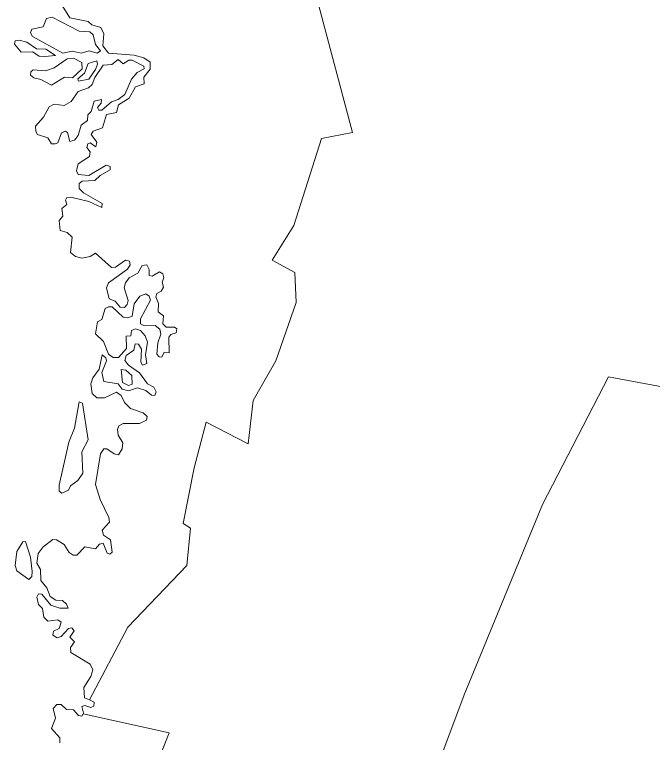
# Model space of a CAD drawing. Extents: x 369010 to 735936, y 6377141 to 6616555.
# Drawn here: x 528207 to 529341, y 6436744 to 6438039 of the extents above; entities that cross this region are included whole.
import ezdxf

# ---------------------------------------------------------------- set-up
doc = ezdxf.new("R2010")
doc.units = 0
doc.header["$LTSCALE"] = 40
doc.layers.add('3', color=7, linetype='Continuous', lineweight=13)

msp = doc.modelspace()

# ---------------------------------------------------------------- linework, layer by layer
at = {"layer": '3'}
for points in [[(528591.15, 6439406.9), (528597.6, 6439372.48), (528717.59, 6439091.62), (528801.5, 6438649.06), (528820.7, 6438402.46), (528779.99, 6438355.29), (528724.21, 6438202.36), (528730.67, 6438123.09), (528747.71, 6438054.4), (528807.79, 6437829.32), (528752.35, 6437818.23), (528703.19, 6437663.81), (528664.63, 6437601.75), (528705.34, 6437580.23), (528707.5, 6437526.78)], [(530582.66, 6438665.94), (530514.14, 6438629.53), (530445.62, 6438618.77), (530340.69, 6438616.62), (530308.58, 6438592.13), (530154.33, 6438448.47), (530075.06, 6438420.66), (530006.54, 6438386.24), (529996.94, 6438303.16), (529874.3, 6438065.66), (529737.1, 6437804.16), (529607.18, 6437547.46), (529609.33, 6437410.26), (529682.15, 6437315.92), (529262.76, 6437394.21), (529145.75, 6437167.3), (529006.56, 6436828.68), (528849.5, 6436409.46)], [(528365.23, 6437266.27), (528359.44, 6437257.34), (528350.83, 6437202.55), (528358.78, 6437176.4), (528374.34, 6437144.3), (528375.66, 6437135.53), (528362.42, 6437121.79), (528364.9, 6437112.69), (528377.15, 6437104.41), (528380.13, 6437082.56), (528376.16, 6437078.76), (528371.36, 6437080.41), (528364.24, 6437098.29), (528357.62, 6437096.8), (528350.34, 6437088.36), (528331.64, 6437092), (528317.4, 6437076.77), (528310.62, 6437077.27), (528304, 6437081.9), (528295.06, 6437095.97), (528281.49, 6437104.41), (528274.7, 6437104.74), (528257.66, 6437091.67), (528248.55, 6437079.75), (528246.4, 6437063.03), (528252.86, 6437051.45), (528253.35, 6437031.92), (528264.11, 6437019.18), (528270.07, 6437003.29), (528279.83, 6436997.16), (528291.75, 6436996.34), (528299.03, 6436989.88), (528301.85, 6436982.76), (528287.45, 6436982.6), (528271.39, 6436988.06), (528255.17, 6437007.76), (528249.05, 6437008.09), (528246.4, 6437002.29), (528249.38, 6436989.22), (528256.5, 6436982.27), (528258.65, 6436966.71), (528265.6, 6436959.93), (528283.81, 6436962.08), (528289.6, 6436958.1), (528285.96, 6436946.35), (528276.19, 6436942.05), (528275.03, 6436934.93), (528282.32, 6436929.8), (528289.6, 6436932.29), (528302.51, 6436946.85), (528308.8, 6436947.84), (528312.77, 6436942.55), (528305.16, 6436930.96), (528313.43, 6436922.85), (528306.15, 6436912.76), (528306.48, 6436903.65), (528341.07, 6436882.97), (528345.7, 6436872.87), (528342.39, 6436860.95), (528330.15, 6436841.76), (528330.81, 6436823.38), (528340.08, 6436819.41), (528408.1, 6436949.17), (528513.03, 6437058.57), (528519.48, 6437124.93), (528506.57, 6437133.54), (528525.94, 6437232.18), (528547.29, 6437313.61), (528622.26, 6437275.05), (528630.87, 6437352.17), (528671.58, 6437423.01), (528707.5, 6437526.78), (528705.34, 6437580.23), (528664.63, 6437601.75), (528703.19, 6437663.81), (528752.35, 6437818.23), (528807.79, 6437829.32), (528747.71, 6438054.4)], [(528285.13, 6438064.66), (528305.16, 6438033.22), (528337.76, 6438026.6), (528344.21, 6438020.48), (528359.94, 6438015.68), (528365.56, 6438004.92), (528363.91, 6437983.07), (528374.01, 6437970.49), (528419.68, 6437966.85), (528436.57, 6437961.72), (528447.82, 6437954.44), (528447.82, 6437941.86), (528436.73, 6437927.3), (528437.39, 6437915.71), (528421.5, 6437910.41), (528410.58, 6437890.06), (528391.71, 6437878.14), (528387.74, 6437864.74), (528370.36, 6437861.09), (528363.08, 6437837.26), (528346.37, 6437831.47), (528342.89, 6437825.51), (528352.99, 6437811.77), (528351.17, 6437803.83), (528341.4, 6437810.45), (528336.93, 6437808.96), (528335.28, 6437802.34), (528341.07, 6437794.73), (528339.91, 6437786.45), (528319.55, 6437773.38), (528316.74, 6437760.8), (528319.55, 6437754.51), (528338.75, 6437752.36), (528369.7, 6437770.9), (528376.49, 6437768.74), (528376.49, 6437762.62), (528359.11, 6437752.86), (528349.35, 6437743.42), (528326.84, 6437742.26), (528321.71, 6437738.29), (528321.71, 6437729.68), (528328.99, 6437721.57), (528362.42, 6437702.71), (528362.09, 6437695.59), (528338.92, 6437706.35), (528306.65, 6437714.29), (528299.69, 6437713.3), (528297.54, 6437708.5), (528299.69, 6437700.89), (528290.92, 6437693.77), (528292.41, 6437680.03), (528285.96, 6437672.42), (528287.78, 6437654.88), (528300.02, 6437650.9), (528309.13, 6437642.63), (528306.31, 6437615.82), (528315.25, 6437608.7), (528326.17, 6437605.72), (528341.4, 6437608.54), (528350.83, 6437614.49), (528378.97, 6437589.01), (528385.92, 6437589.34), (528404.13, 6437601.75), (528411.24, 6437600.26), (528412.07, 6437593.81), (528407.27, 6437585.86), (528374.01, 6437561.86), (528370.36, 6437552.43), (528375.16, 6437532.9), (528385.59, 6437528.93), (528394.36, 6437518.5), (528402.31, 6437518), (528406.94, 6437522.8), (528408.43, 6437530.42), (528401.48, 6437552.43), (528404.13, 6437561.53), (528410.25, 6437570.64), (528425.81, 6437578.91), (528433.42, 6437592.65), (528442.03, 6437593.47), (528446.16, 6437585.53), (528446.16, 6437574.94), (528451.13, 6437573.45), (528464.2, 6437581.06), (528470.33, 6437577.75), (528472.15, 6437570.64), (528469, 6437562.53), (528471.82, 6437553.92), (528467.51, 6437546.97), (528459.57, 6437542.67), (528457.75, 6437536.87)], [(528457.75, 6437536.87), (528462.72, 6437524.96), (528462.05, 6437510.06), (528471.82, 6437502.78), (528470.66, 6437488.71), (528476.12, 6437482.92), (528491.02, 6437482.92), (528494.99, 6437479.94), (528494.33, 6437472.49), (528484.56, 6437469.51), (528480.92, 6437464.88), (528481.91, 6437437.24), (528472.81, 6437438.07), (528468.51, 6437429.63), (528463.87, 6437429.96), (528459.57, 6437434.43), (528461.23, 6437454.62), (528467.02, 6437470.51), (528464.87, 6437479.28), (528456.59, 6437485.4), (528438.06, 6437485.07), (528430.94, 6437488.71), (528430.44, 6437497.48), (528448.65, 6437530.75), (528446, 6437538.03), (528440.37, 6437542.33), (528429.45, 6437538.03), (528419.19, 6437524.13), (528415.55, 6437502.45), (528408.1, 6437499.3), (528399.99, 6437500.3), (528380.13, 6437518.83), (528373.67, 6437519.16), (528367.88, 6437516.18), (528362.09, 6437496.65), (528353.98, 6437492.02), (528350.34, 6437470.67), (528364.57, 6437457.1), (528374.01, 6437434.76), (528381.95, 6437428.96), (528391.38, 6437428.96), (528405.78, 6437444.85), (528405.12, 6437466.53), (528413.73, 6437467.36), (528414.88, 6437476.79), (528421.84, 6437479.94), (528430.77, 6437476.79), (528439.21, 6437467.36), (528443.19, 6437456.11), (528439.54, 6437433.27), (528442.03, 6437418.04), (528434.41, 6437415.23), (528431.27, 6437420.52), (528432.26, 6437443.69), (528427.3, 6437452.47), (528421.34, 6437453.29), (528418.86, 6437441.71), (528405.45, 6437432.6), (528402.97, 6437423.5), (528409.42, 6437415.23), (528429.12, 6437401.49), (528443.19, 6437381.8), (528454.44, 6437376), (528458.74, 6437367.73), (528456.26, 6437361.27), (528450.47, 6437361.6), (528440.21, 6437369.88), (528425.48, 6437374.68), (528409.09, 6437369.55), (528398.33, 6437372.36), (528390.72, 6437381.8), (528365.73, 6437386.1), (528362.09, 6437401.82), (528370.03, 6437422.67), (528368.87, 6437428.14), (528362.42, 6437433.27), (528357.29, 6437408.28), (528345.7, 6437392.39), (528342.06, 6437381.8), (528344.71, 6437364.91), (528352.99, 6437356.8), (528366.39, 6437356.8), (528387.74, 6437366.9), (528396.02, 6437361.11), (528402.14, 6437348.53), (528413.06, 6437338.27), (528435.57, 6437330.49), (528442.69, 6437323.54), (528441.37, 6437317.08), (528428.95, 6437311.29), (528399.66, 6437311.29), (528392.38, 6437307.32), (528389.56, 6437300.37), (528390.89, 6437290.6), (528399, 6437277.2), (528397.84, 6437266.27), (528391.71, 6437255.85), (528384.1, 6437257.17), (528370.7, 6437266.27), (528365.23, 6437266.27)], [(528707.5, 6437526.78), (528671.58, 6437423.01), (528630.87, 6437352.17), (528622.26, 6437275.05), (528547.29, 6437313.61), (528525.94, 6437232.18), (528506.57, 6437133.54), (528519.48, 6437124.93), (528513.03, 6437058.57), (528408.1, 6436949.17), (528340.08, 6436819.41), (528348.19, 6436815.77), (528347.86, 6436808.49), (528342.06, 6436806.01), (528331.47, 6436809.81), (528326.17, 6436807.66), (528329.32, 6436795.75), (528328.66, 6436794.75), (528481.42, 6436760.82), (528397.84, 6436548.65)], [(528849.5, 6436409.46), (529006.56, 6436828.68), (529145.75, 6437167.3), (529262.76, 6437394.21), (529682.15, 6437315.92)], [(528397.84, 6436548.65), (528481.42, 6436760.82), (528328.66, 6436794.75), (528326.17, 6436790.61), (528320.38, 6436791.77), (528311.28, 6436802.03), (528299.03, 6436802.7), (528289.43, 6436811.3), (528281.65, 6436811.63), (528275.36, 6436804.52), (528279.67, 6436787.14), (528272.55, 6436768.93), (528287.45, 6436751.89), (528287.45, 6436743.28)]]:
    msp.add_lwpolyline(points, dxfattribs=at)
for points in [[(528353.65, 6437970.49), (528359.77, 6437974.13), (528350.83, 6437985.72), (528346.53, 6438002.77), (528340.57, 6438008.06), (528321.71, 6438009.55), (528273.71, 6438034.21), (528263.45, 6438031.73), (528257.32, 6438017.16), (528237.46, 6438013.19), (528234.82, 6438006.24), (528238.79, 6438000.12), (528292.41, 6437970), (528309.13, 6437973.8), (528325.02, 6437970), (528339.58, 6437974.13)], [(528260.3, 6437964.2), (528279.5, 6437966.19), (528262.29, 6437977.28), (528245.74, 6437978.11), (528228.69, 6437990.02), (528214.62, 6437993.66), (528208, 6437992.17), (528206.68, 6437986.05), (528218.27, 6437971.98), (528238.79, 6437972.64), (528250.7, 6437965.03)], [(528311.28, 6437961.06), (528300.02, 6437959.9), (528276.85, 6437944.01), (528261.63, 6437938.55), (528239.95, 6437940.7), (528235.48, 6437937.06), (528235.15, 6437931.27), (528240.94, 6437926.63), (528253.68, 6437923.66), (528272.55, 6437913.56), (528295.39, 6437927.63), (528309.79, 6437926.63), (528327.17, 6437942.52), (528326.17, 6437953.78)], [(528390.72, 6437958.91), (528379.8, 6437949.8), (528364.24, 6437948.65), (528349.35, 6437926.97), (528344.71, 6437914.39), (528338.42, 6437908.43), (528319.72, 6437901.97), (528307.64, 6437884.27), (528295.06, 6437876.98), (528277.19, 6437879.47), (528268.25, 6437874.5), (528258.32, 6437856.63), (528243.92, 6437840.08), (528244.25, 6437830.64), (528247.56, 6437825.51), (528266.1, 6437819.39), (528272.22, 6437808.96), (528278.67, 6437808.63), (528283.81, 6437810.78), (528290.26, 6437828.49), (528297.21, 6437831.3), (528300.85, 6437829.15), (528305.16, 6437812.93), (528313.1, 6437815.42), (528319.72, 6437823.69), (528325.35, 6437842.23), (528336.27, 6437850.5), (528336.93, 6437860.43), (528342.89, 6437866.23), (528348.19, 6437884.6), (528361.26, 6437887.58), (528360.6, 6437881.29), (528353.98, 6437873.34), (528356.3, 6437868.71), (528361.92, 6437868.71), (528378.97, 6437883.93), (528390.72, 6437887.58), (528402.64, 6437896.84), (528414.55, 6437924.15), (528424.65, 6437936.07), (528437.39, 6437942.19), (528436.57, 6437946.83), (528416.04, 6437957.75), (528409.75, 6437957.75), (528399.66, 6437951.29)], [(528352.99, 6437956.43), (528337.76, 6437951.63), (528330.81, 6437934.58), (528319.22, 6437924.81), (528320.38, 6437920.18), (528338.75, 6437924.15), (528350.5, 6437941.03), (528354.48, 6437950.63)], [(528409.42, 6437378.98), (528415.55, 6437381.46), (528415.22, 6437396.69), (528404.46, 6437406.46), (528396.35, 6437407.12), (528398.67, 6437384.44)], [(528321.87, 6437349.69), (528313.1, 6437303.18), (528303.33, 6437277.86), (528286.29, 6437201.4), (528286.29, 6437190.97), (528290.92, 6437187.33), (528302.51, 6437192.46), (528306.31, 6437200.4), (528319.22, 6437210.17), (528328, 6437222.91), (528326.51, 6437261.14), (528337.43, 6437282.33), (528327.5, 6437347.37)], [(528232, 6437033.74), (528237.3, 6437039.2), (528237.8, 6437048.3), (528235.15, 6437073.3), (528225.88, 6437101.43), (528221.41, 6437100.77), (528210.49, 6437083.39), (528207.67, 6437058.4), (528210.49, 6437049.3)]]:
    msp.add_lwpolyline(points, close=True, dxfattribs=at)

doc.saveas('drawing.dxf')
